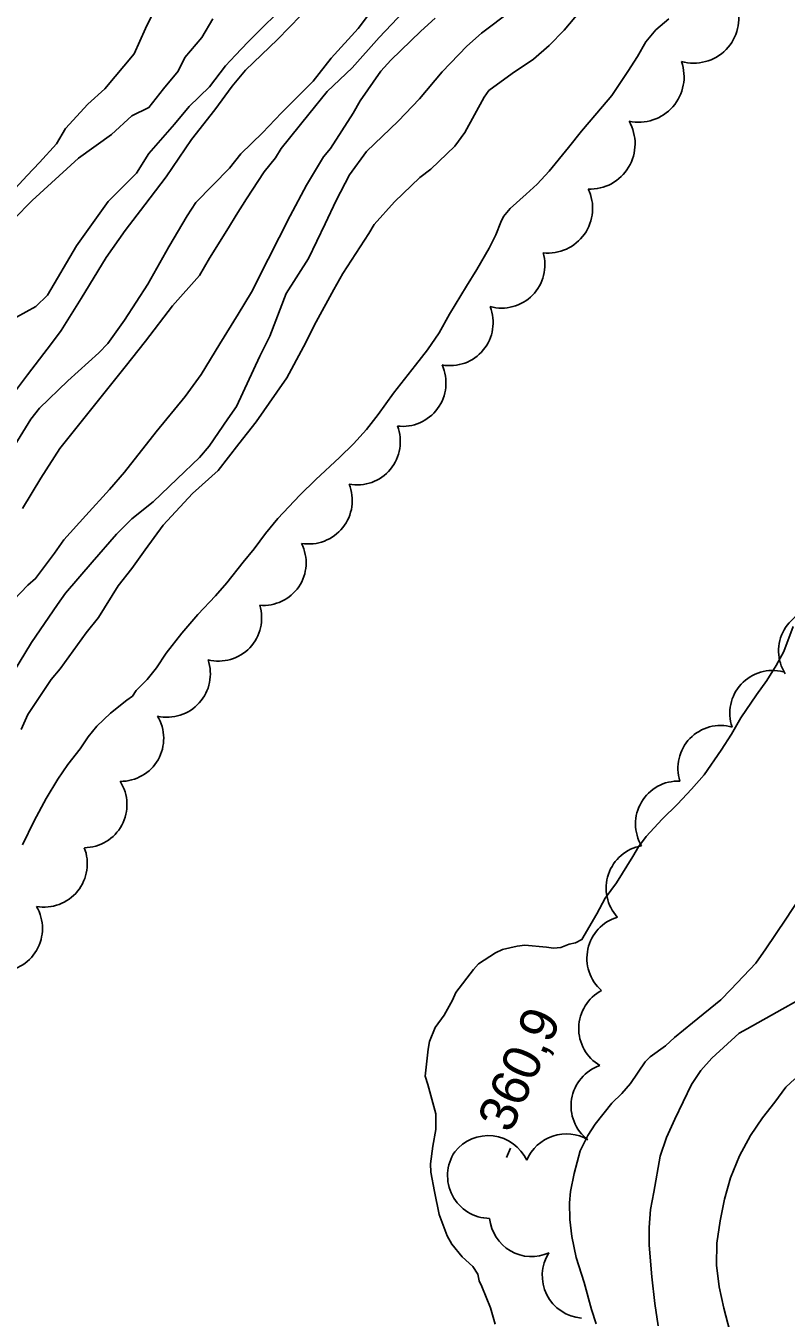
# Model space of a CAD drawing. Extents: x 287698 to 290158, y 5234163 to 5237182.
# Drawn here: x 288299.2 to 288359.7, y 5235112.9 to 5235215.8 of the extents above; entities that cross this region are included whole.
import ezdxf

# ---------------------------------------------------------------- set-up
doc = ezdxf.new("R2010")
doc.units = 0
for name, color, linetype in [('Niveau 1', 7, 'Continuous'), ('Niveau 2', 7, 'Continuous'), ('Niveau 3', 7, 'Continuous'), ('Niveau 4', 7, 'Continuous'), ('Niveau 44', 7, 'Continuous')]:
    doc.layers.add(name, color=color, linetype=linetype)

msp = doc.modelspace()

# ---------------------------------------------------------------- linework, layer by layer
at = {"layer": 'Niveau 1'}
msp.add_lwpolyline([(288327.45, 5235218), (288325.67, 5235215.59), (288323.51, 5235213.23), (288322.08, 5235211.4), (288319.57, 5235208.88), (288318.04, 5235207.29), (288316.33, 5235205.61), (288315.43, 5235204.49), (288312.74, 5235201.76), (288312.06, 5235200.7), (288310.59, 5235198.21), (288308.91, 5235195.25), (288307.07, 5235192.39), (288305.72, 5235190.53), (288305.01, 5235189.77), (288302.56, 5235187.56), (288300.29, 5235185.39), (288299.61, 5235184.5), (288298.32, 5235182.42)], dxfattribs=at)
at = {"layer": 'Niveau 2'}
for points in [[(288310.41, 5235219.01), (288308.73, 5235215.6), (288307.83, 5235213.59), (288305.5, 5235210.8), (288304.14, 5235209.58), (288302.35, 5235207.63), (288301.64, 5235206.42), (288300.29, 5235204.94), (288299.3, 5235203.91), (288298.04, 5235202.51)], [(288343.89, 5235217.65), (288342.06, 5235215.48), (288340.88, 5235214.24), (288339.62, 5235213.17), (288337.93, 5235212.02), (288336.07, 5235210.66), (288335.68, 5235210.13), (288334.15, 5235207.32), (288333.37, 5235206.24), (288331.46, 5235204.4), (288330.58, 5235203.75), (288328.55, 5235201.81), (288326.94, 5235199.99), (288326.5, 5235199.29), (288324.43, 5235196.09), (288323.72, 5235194.82), (288322.31, 5235192.26), (288321.32, 5235190.25), (288319.99, 5235187.79), (288319.19, 5235186.64), (288317.54, 5235184.28), (288316.16, 5235182.54), (288314.51, 5235180.41), (288312.47, 5235178.58), (288310.13, 5235176.06), (288308.7, 5235174.11), (288307.63, 5235172.62), (288306.56, 5235171.23), (288304.98, 5235168.72), (288304.01, 5235167.49), (288301.93, 5235164.64), (288301.22, 5235163.79), (288299.36, 5235161), (288298.82, 5235159.8)], [(288330.75, 5235218.53), (288327.33, 5235214.88), (288325.18, 5235212.46), (288323.19, 5235210.58), (288321.74, 5235208.77), (288319.52, 5235206.04), (288319.08, 5235205.3), (288318.19, 5235204.18), (288316.76, 5235202.04), (288315.96, 5235200.75), (288315.34, 5235199.73), (288313.83, 5235197.32), (288313.02, 5235195.93), (288310.87, 5235193.51), (288308.72, 5235190.72), (288307.11, 5235188.67), (288301.9, 5235182.16), (288300.4, 5235179.81), (288298.93, 5235177.39)], [(288320.31, 5235217.94), (288316.89, 5235214.5), (288315.9, 5235213.47), (288315.09, 5235212.64), (288313.83, 5235210.96), (288312.21, 5235209.38), (288311.05, 5235207.98), (288308.99, 5235205.65), (288308.01, 5235204.08), (288305.76, 5235201.83), (288303.25, 5235198.3), (288300.94, 5235194.36)], [(288321.09, 5235216.63), (288319.23, 5235214.72), (288316.69, 5235212.29), (288315.62, 5235211), (288314.26, 5235209.12), (288312.4, 5235206.77), (288310.38, 5235203.8), (288308.67, 5235201.57), (288307.11, 5235199.53), (288305.59, 5235197.37), (288303.6, 5235194.11), (288302.03, 5235191.56), (288301.26, 5235190.52), (288299.35, 5235188.04), (288297.83, 5235186.01), (288297.24, 5235185.25)], [(288337.83, 5235217.01), (288335.49, 5235215.23), (288334.32, 5235214.2), (288332.34, 5235212.15), (288330.55, 5235210), (288328.84, 5235208.23), (288326.32, 5235205.8), (288324.97, 5235203.94), (288323.91, 5235201.91), (288323.04, 5235200.06), (288321.71, 5235197.29), (288319.93, 5235194.5), (288318.62, 5235191.1), (288317.83, 5235189.52), (288315.97, 5235185.51), (288315.28, 5235184.52), (288313.79, 5235182.35), (288313.04, 5235181.44), (288311.25, 5235179.74), (288309.33, 5235177.92), (288307.63, 5235176.57), (288306.41, 5235175.35), (288304.48, 5235173.12), (288302.35, 5235170.64), (288301.73, 5235169.75), (288299.65, 5235166.72), (288298.21, 5235164.37)], [(288331.79, 5235216.43), (288330.65, 5235215.4), (288328.26, 5235213.09), (288327.46, 5235212.21), (288325.82, 5235209.83), (288325.26, 5235208.85), (288323.45, 5235206.04), (288322.91, 5235205.39), (288321.54, 5235203.12), (288320.24, 5235200.68), (288318.5, 5235197.24), (288317.16, 5235194.62), (288316.1, 5235192.86), (288314.65, 5235190.49), (288313.17, 5235188.06), (288311.89, 5235186.31), (288309.58, 5235183.49), (288307.06, 5235180.27), (288305.87, 5235178.91), (288303.98, 5235176.83), (288302.24, 5235174.89), (288301.49, 5235173.84), (288299.98, 5235171.81), (288299.37, 5235171.29), (288297.06, 5235168.9)], [(288314.1, 5235216.37), (288313.21, 5235214.89), (288311.87, 5235213.3), (288311.34, 5235212.19), (288310.17, 5235210.8), (288309, 5235209.32), (288307.65, 5235208.65), (288306.03, 5235207.15), (288303.4, 5235205.27), (288299.7, 5235201.9), (288298.26, 5235200.41)], [(288300.94, 5235194.36), (288299.99, 5235193.48), (288298.46, 5235192.63)], [(288344.62, 5235112.49), (288344.25, 5235113.63), (288343.65, 5235115.77), (288343.03, 5235117.77), (288342.66, 5235119.44), (288342.51, 5235120.79), (288342.48, 5235122.13), (288342.57, 5235123.01), (288342.85, 5235124.46), (288343.33, 5235126.25), (288343.95, 5235127.48), (288344.54, 5235128.39), (288345.87, 5235130.06), (288346.65, 5235130.82), (288347.34, 5235131.61), (288348.5, 5235133.34), (288348.91, 5235133.73), (288350.13, 5235134.63), (288350.85, 5235135.28), (288352.28, 5235136.45), (288354.53, 5235138.28), (288355.32, 5235139.1), (288357.32, 5235141.2), (288358.13, 5235142.34), (288359.72, 5235144.7), (288361.28, 5235147.1)], [(288349.55, 5235112.33), (288349.29, 5235114.11), (288349.04, 5235116.24), (288348.83, 5235118.74), (288348.82, 5235120.16), (288348.94, 5235121.58), (288349.19, 5235122.96), (288349.71, 5235125.83), (288350.2, 5235127.33), (288350.88, 5235128.77), (288352.2, 5235131.54), (288352.95, 5235132.65), (288353.83, 5235133.63), (288355.99, 5235135.63), (288356.64, 5235135.98), (288359.43, 5235137.54), (288361.71, 5235138.8)], [(288355.71, 5235110.17), (288354.77, 5235113.73), (288354.4, 5235115.44), (288354.18, 5235117.16), (288354.22, 5235118.9), (288354.49, 5235120.68), (288354.82, 5235122.41), (288355.3, 5235124.11), (288356.03, 5235125.85), (288356.89, 5235127.49), (288357.85, 5235128.88), (288358.84, 5235130.13), (288359.72, 5235131.34), (288360.42, 5235131.98)]]:
    msp.add_lwpolyline(points, dxfattribs=at)
at = {"layer": 'Niveau 3'}
msp.add_line((288337.47, 5235125.73), (288337.79, 5235126.46), dxfattribs=at)
at = {"layer": 'Niveau 4'}
for points in [[(288350.39, 5235216.36), (288349.36, 5235215.5), (288348.57, 5235214.55), (288347.9, 5235213.38), (288347.13, 5235212.17), (288345.87, 5235210.27), (288345.11, 5235209.38), (288343.45, 5235207.44), (288342.4, 5235206.12), (288340.86, 5235204.25), (288339.9, 5235203.22), (288339.03, 5235202.4), (288337.75, 5235201.27), (288337.24, 5235200.64), (288337.02, 5235200.19), (288336.62, 5235199.18), (288336.08, 5235198.12), (288335.11, 5235196.42), (288334.28, 5235195.08), (288332.92, 5235192.85), (288332.1, 5235191.37), (288331.17, 5235190.03), (288330.22, 5235188.81), (288328.48, 5235186.57), (288327.26, 5235184.88), (288326.32, 5235183.69), (288325.29, 5235182.53), (288324.17, 5235181.44), (288322.29, 5235179.7), (288321.03, 5235178.44), (288319.26, 5235176.59), (288318.29, 5235175.39), (288317.38, 5235174.18), (288316.5, 5235173.13), (288315.21, 5235171.48), (288314.3, 5235170.45), (288312.91, 5235168.95), (288311.63, 5235167.47), (288310.38, 5235165.87), (288309.61, 5235164.72), (288308.86, 5235163.77), (288307.98, 5235162.91), (288307.69, 5235162.45), (288307.24, 5235162.13), (288305.95, 5235161.11), (288304.85, 5235160.06), (288304.16, 5235159.21), (288303.52, 5235158.27), (288302.55, 5235157.01), (288301.76, 5235155.84), (288300.83, 5235154.31), (288299.86, 5235152.52), (288298.93, 5235150.63)], [(288360.3, 5235167.99), (288359.56, 5235166.01), (288358.94, 5235164.88), (288358.2, 5235163.69), (288357.37, 5235162.56), (288356.13, 5235160.72), (288355.38, 5235159.44), (288354.56, 5235158.16), (288353.2, 5235156.2), (288352.19, 5235155.04), (288351.08, 5235153.86), (288349.86, 5235152.67), (288348.6, 5235151.27), (288347.99, 5235150.46), (288347.53, 5235149.69), (288346.22, 5235147.59), (288345.33, 5235146.36), (288344.65, 5235145.12), (288343.48, 5235143.07), (288342.96, 5235142.82), (288342.46, 5235142.71), (288341.8, 5235142.44), (288341.2, 5235142.4), (288340.65, 5235142.46), (288338.93, 5235142.64), (288338.33, 5235142.56), (288337.16, 5235142.28), (288336.59, 5235142.01), (288335.23, 5235141.14), (288334.85, 5235140.7), (288333.45, 5235138.87), (288333.16, 5235138.25), (288332.51, 5235137.07), (288331.8, 5235136.07), (288331.34, 5235134.96), (288331.23, 5235134.35), (288331, 5235132.2), (288331.2, 5235131.53), (288331.85, 5235129.2), (288331.84, 5235127.97), (288331.6, 5235126.63), (288331.41, 5235125.22), (288331.46, 5235124.56), (288331.73, 5235123.01), (288332.1, 5235121.18), (288332.74, 5235119.48), (288333.11, 5235118.83), (288333.94, 5235117.81), (288334.78, 5235117.05), (288335.18, 5235116.43), (288335.3, 5235115.92), (288335.52, 5235115.46), (288336.19, 5235113.75), (288336.58, 5235112.47)]]:
    msp.add_lwpolyline(points, dxfattribs=at)
at = {"layer": 'Niveau 44'}
for centre, radius, start, end in [((288347.99, 5235211.76), 3.62, 257.857, 19.5835), ((288344.1, 5235206.42), 3.61, 268.0446, 29.872), ((288337.09, 5235196.78), 3.44, 254.4999, 16.4427), ((288332.97, 5235192.2), 3.44, 259.4616, 21.4638), ((288329.2, 5235187.38), 3.45, 263.0922, 24.6151), ((288325.58, 5235182.71), 3.44, 259.2061, 21.3046), ((288300.65, 5235149.11), 3.45, 259.9625, 21.7393), ((288348.83, 5235147.17), 3.43, 100.1618, 222.3039), ((288297.08, 5235143.96), 3.45, 268.802, 30.5755)]:
    msp.add_arc(centre, radius, start, end, dxfattribs=at)
for centre, major_axis, ratio, start_param, end_param in [((288352.38, 5235216.43), (2.51, 2.57), 0.999305, 3.638891, 5.785887), ((288340.77, 5235201.28), (2.91, -2.05), 0.998836, 5.217907, 7.345265), ((288321.73, 5235178.03), (2.71, -2.16), 0.998423, 5.219589, 7.343997), ((288318.05, 5235173.12), (2.91, -1.92), 0.982385, 5.222144, 7.319491), ((288314.53, 5235168.69), (2.54, -2.35), 0.993987, 5.215877, 7.328501), ((288362.52, 5235166.06), (-0.71, -3.32), 0.99873, 3.330712, 5.488575), ((288310.43, 5235164.24), (2.52, -2.39), 0.996427, 5.253304, 7.367564), ((288358.65, 5235161.1), (-1.21, -3.18), 0.998304, 3.2522, 5.408202), ((288306.73, 5235159.11), (3.02, -1.68), 0.993963, 5.214389, 7.328993), ((288354.51, 5235156.72), (-1.14, -3.2), 0.99841, 3.20562, 5.363139), ((288303.82, 5235153.82), (2.95, -1.77), 0.998302, 5.264249, 7.393772), ((288351.14, 5235152.29), (-1.73, -2.93), 0.998729, 3.636128, 5.78865), ((288347.29, 5235141.59), (-3.15, 1.33), 0.999883, 5.404605, 7.533474), ((288346.65, 5235136), (-3.43, 0.07), 0.997536, 5.220538, 7.342178), ((288346.01, 5235129.84), (-2.37, -2.44), 0.998772, 4.243448, 6.401074), ((288336.02, 5235124.08), (-0.78, 3.3), 0.997078, 4.914763, 6.955935), ((288342.23, 5235124.2), (-1.35, -3.13), 0.997973, 3.021135, 4.721274), ((288336.18, 5235124.28), (-2.3, -2.51), 0.998672, 4.860378, 7.01053), ((288339.49, 5235121.23), (-1.94, -2.79), 0.991963, 5.42261, 7.310782), ((288343.71, 5235116.33), (-2.41, -2.4), 0.994427, 4.933551, 6.994012)]:
    msp.add_ellipse(centre, major_axis=major_axis, ratio=ratio, start_param=start_param, end_param=end_param, dxfattribs=at)

# ---------------------------------------------------------------- texts
at = {"layer": 'Niveau 3'}
msp.add_text('360,9', height=3, rotation=66.1217, dxfattribs=at).set_placement((288337.8, 5235127.58))

doc.saveas('drawing.dxf')
